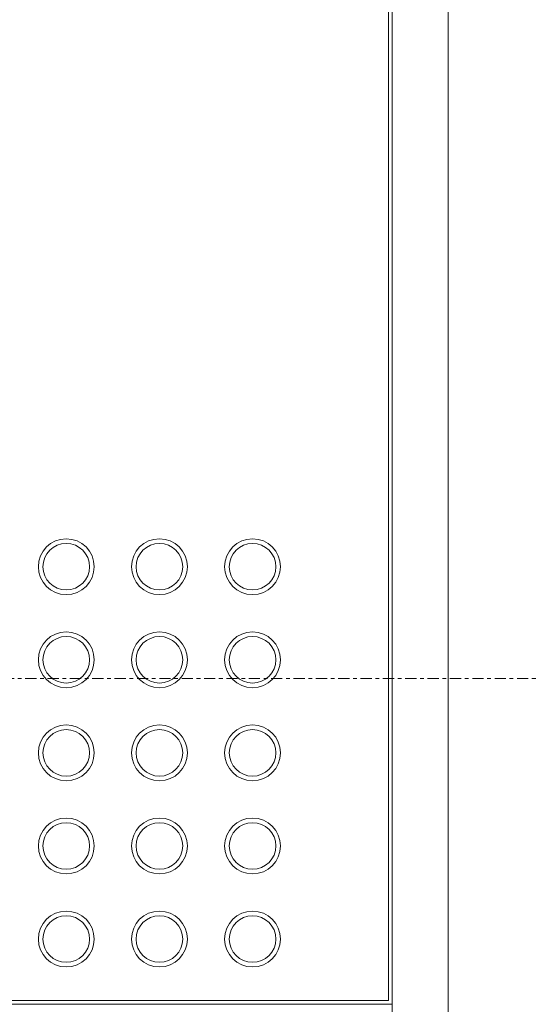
# Model space of a CAD drawing. Header units: millimetres. Extents: x -281 to 121694, y -16481 to 65128.
# Tile 664 of 1056: x 21860 to 22135, y 29025 to 29554. Entities that reach past the tile are written whole.
import ezdxf

# ---------------------------------------------------------------- set-up
doc = ezdxf.new("R2010")
doc.units = ezdxf.units.MM
doc.linetypes.add('Grid Line', pattern=[12, 6, -2, 2, -2])
doc.layers.add('A--L$07A__Stramien', color=1, linetype='Continuous', lineweight=5)
doc.layers.add('A--LD21__DetailPenFijnHidden', color=1, linetype='Continuous', lineweight=5)

# ---------------------------------------------------------------- blocks, each defined once
blk = doc.blocks.new('NLRS_24_10_SF_3_stringer_gen_cpz - NLRS_24_10_xx_stringer v_v_ glazen leuning_gen_cpz-V74-L_80_ 12')
at = {"layer": 'A--LD21__DetailPenFijnHidden'}
for p, q in [((-15, 4025.25), (-15, 5250)), ((15, 5250), (15, 4045.08))]:
    blk.add_line(p, q, dxfattribs=at)
blk = doc.blocks.new('bordes - bordes-V251-L_80_ 12')
at = {"layer": 'A--LD21__DetailPenFijnHidden'}
for p, q in [((-1720, -100), (-1720, 1069.9)), ((-1720, 1069.9), (430, 1069.9)), ((-1718, 1067.9), (-1718, -98)), ((-1718, 1067.9), (432, 1067.9)), ((432, 1067.9), (-1718, 1067.9)), ((-1718, 1067.9), (-1718, -98))]:
    blk.add_line(p, q, dxfattribs=at)
for centre, radius, start, end in [((-1645, 1034.9), 15, 0, 180), ((-1645, 1034.9), 12.5, 0, 180), ((-1595, 1034.9), 15, 0, 180), ((-1595, 1034.9), 12.5, 0, 180), ((-1545, 1034.9), 15, 0, 180), ((-1545, 1034.9), 12.5, 0, 180), ((-1645, 1034.9), 15, 180, 0), ((-1645, 1034.9), 12.5, 180, 0), ((-1595, 1034.9), 15, 180, 0), ((-1595, 1034.9), 12.5, 180, 0), ((-1545, 1034.9), 15, 180, 0), ((-1545, 1034.9), 12.5, 180, 0), ((-1645, 984.9), 15, 0, 180), ((-1595, 984.9), 15, 0, 180), ((-1545, 984.9), 15, 0, 180), ((-1645, 984.9), 12.5, 0, 180), ((-1595, 984.9), 12.5, 0, 180), ((-1545, 984.9), 12.5, 0, 180), ((-1645, 984.9), 15, 180, 0), ((-1645, 984.9), 12.5, 180, 0), ((-1595, 984.9), 15, 180, 0), ((-1595, 984.9), 12.5, 180, 0), ((-1545, 984.9), 15, 180, 0), ((-1545, 984.9), 12.5, 180, 0), ((-1645, 934.9), 15, 0, 180), ((-1645, 934.9), 12.5, 0, 180), ((-1595, 934.9), 15, 0, 180), ((-1595, 934.9), 12.5, 0, 180), ((-1545, 934.9), 15, 0, 180), ((-1545, 934.9), 12.5, 0, 180), ((-1645, 934.9), 15, 180, 0), ((-1645, 934.9), 12.5, 180, 0), ((-1595, 934.9), 15, 180, 0), ((-1595, 934.9), 12.5, 180, 0), ((-1545, 934.9), 15, 180, 0), ((-1545, 934.9), 12.5, 180, 0), ((-1645, 884.9), 15, 0, 180), ((-1595, 884.9), 15, 0, 180), ((-1545, 884.9), 15, 0, 180), ((-1645, 884.9), 12.5, 0, 180), ((-1595, 884.9), 12.5, 0, 180), ((-1545, 884.9), 12.5, 0, 180), ((-1645, 884.9), 15, 180, 0), ((-1645, 884.9), 12.5, 180, 0), ((-1595, 884.9), 15, 180, 0), ((-1595, 884.9), 12.5, 180, 0), ((-1545, 884.9), 15, 180, 0), ((-1545, 884.9), 12.5, 180, 0), ((-1645, 834.9), 15, 0, 180), ((-1645, 834.9), 12.5, 0, 180), ((-1595, 834.9), 15, 0, 180), ((-1595, 834.9), 12.5, 0, 180), ((-1545, 834.9), 15, 0, 180), ((-1545, 834.9), 12.5, 0, 180), ((-1645, 834.9), 15, 180, 0), ((-1645, 834.9), 12.5, 180, 0), ((-1595, 834.9), 15, 180, 0), ((-1595, 834.9), 12.5, 180, 0), ((-1545, 834.9), 15, 180, 0), ((-1545, 834.9), 12.5, 180, 0)]:
    blk.add_arc(centre, radius, start, end, dxfattribs=at)

msp = doc.modelspace()

# ---------------------------------------------------------------- linework, layer by layer
at = {"layer": 'A--L$07A__Stramien', "linetype": 'Grid Line'}
msp.add_line((100372.97, 29200), (-281.13, 29200), dxfattribs=at)

# ---------------------------------------------------------------- block references
at = {"layer": 'A--LD21__DetailPenFijnHidden'}
msp.add_blockref('NLRS_24_10_SF_3_stringer_gen_cpz - NLRS_24_10_xx_stringer v_v_ glazen leuning_gen_cpz-V74-L_80_ 12', (22075, 24974.9), dxfattribs=at)
at = {"layer": 'A--LD21__DetailPenFijnHidden', "rotation": 180}
msp.add_blockref('bordes - bordes-V251-L_80_ 12', (20340, 30094.9), dxfattribs=at)

doc.saveas('drawing.dxf')
